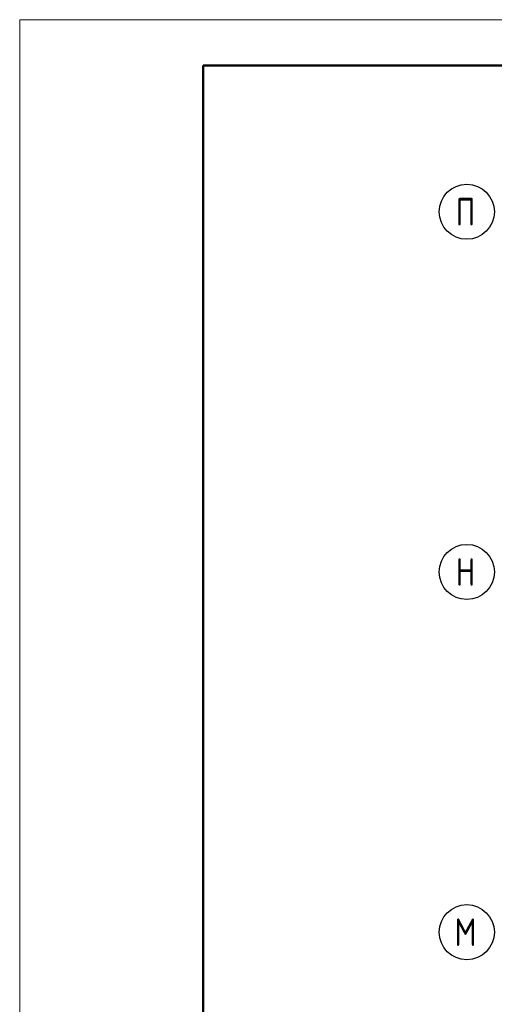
# Model space of a CAD drawing. Header units: millimetres. Extents: x 40580 to 1930067, y -240640 to 81020.
# Tile 547 of 656: x 1314814 to 1319985, y -208265 to -197550. Entities that reach past the tile are written whole.
import ezdxf

# ---------------------------------------------------------------- set-up
doc = ezdxf.new("R2010")
doc.units = ezdxf.units.MM
doc.linetypes.add('CENTER', pattern=[2, 1.25, -0.25, 0.25, -0.25])
doc.layers.add('Standard', color=7, linetype='Continuous', lineweight=25)
doc.layers.add('ОСИ', color=7, linetype='CENTER', lineweight=15)
doc.styles.add('ISOCPEUR', font='isocpeur.ttf')

msp = doc.modelspace()

# ---------------------------------------------------------------- linework, layer by layer
at = {"layer": 'Standard', "color": 7, "linetype": 'Continuous', "lineweight": 13, "transparency": 33554687}
msp.add_lwpolyline([(1314813.7, -239549.7), (1344513.7, -239549.7), (1344513.7, -197549.7), (1314813.7, -197549.7), (1314813.7, -239549.7)], close=True, dxfattribs=at)
at = {"layer": 'Standard', "color": 7, "linetype": 'Continuous', "lineweight": 50, "transparency": 33554687}
msp.add_lwpolyline([(1316813.7, -198049.7), (1344013.7, -198049.7), (1344013.7, -239049.7), (1316813.7, -239049.7), (1316813.7, -198049.7)], close=True, dxfattribs=at)
at = {"layer": 'ОСИ', "color": 7, "linetype": 'Continuous', "lineweight": -3, "transparency": 33554687}
for centre in [(1319685.1, -199639.8), (1319685.1, -203559.8), (1319685.1, -207479.8)]:
    msp.add_circle(centre, 300, dxfattribs=at)

# ---------------------------------------------------------------- texts
at = {"layer": 'ОСИ', "color": 7, "linetype": 'Continuous', "lineweight": 25, "transparency": 33554687, "char_height": 300, "attachment_point": 7, "style": 'ISOCPEUR'}
for s, insert, width in [('\\W0.80;П', (1319565.1, -199789.8), 359.83), ('\\W0.80;Н', (1319565.1, -203709.8), 359.83), ('\\W0.82;М', (1319550.1, -207629.8), 392.649)]:
    msp.add_mtext(s, dxfattribs=dict(at, insert=insert, width=width))

doc.saveas('drawing.dxf')
